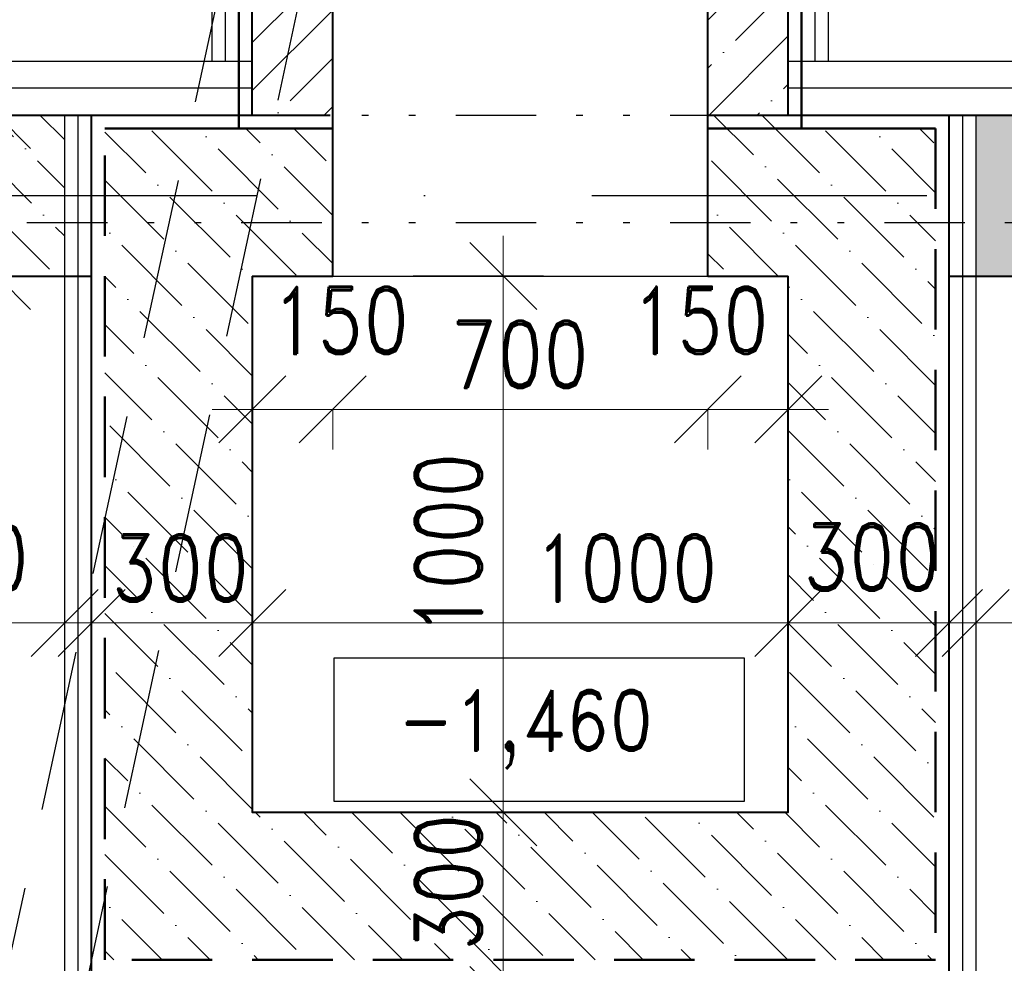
# Model space of a CAD drawing. Header units: millimetres. Extents: x -33711 to 550618, y -222428 to 596511.
# Tile 329 of 656: x 323031 to 324869, y -78322 to -76563. Entities that reach past the tile are written whole.
import ezdxf

# ---------------------------------------------------------------- set-up
doc = ezdxf.new("R2010")
doc.units = ezdxf.units.MM
for name, pattern in [('DASHDOT', [0.5, 0.25, -0.125, 0, -0.125]), ('DASHED', [4.5, 3, -1.5]), ('DIVIDE', [8, 3, -1.5, 0.25, -1.5, 0.25, -1.5])]:
    doc.linetypes.add(name, pattern=pattern)
for name, color, linetype in [('IN_C_CERCHOVANA', 7, 'DIVIDE'), ('IN_C_OSA', 6, 'DASHDOT'), ('IN_C_TENKA', 7, 'Continuous'), ('IN_NS_TENKA', 20, 'Continuous'), ('IN_TEXT', 7, 'Continuous')]:
    doc.layers.add(name, color=color, linetype=linetype)
for name, color, linetype, lineweight in [('IN_KOTY', 4, 'Continuous', 13), ('IN_NS_TLUSTA', 1, 'Continuous', 40), ('IN_SRAFY', 8, 'Continuous', 9)]:
    doc.layers.add(name, color=color, linetype=linetype, lineweight=lineweight)
doc.styles.add('Koty', font='romand.shx', dxfattribs={"width": 0.8})
doc.styles.add('ROMAND', font='romand.shx', dxfattribs={"width": 0.85})
doc.linetypes.add('CIKCAK', pattern='A,0.00254,-5.08,[131,ltypeshp.shx,S=5.08,R=0,X=-5.08,Y=0],-10.16,[131,ltypeshp.shx,S=5.08,R=180,X=5.08,Y=0],-5.08', length=20.32254)
doc.linetypes.add('HRANICE1', pattern='A,6.35,-2.54,[133,ltypeshp.shx,S=2.54,R=0,X=-2.54,Y=0],-2.54,25.4', length=36.83)
doc.dimstyles.new('IN_50', dxfattribs={"dimtxt": 125, "dimasz": 125, "dimexe": 75, "dimexo": 300, "dimgap": 40, "dimtad": 1, "dimdec": 0, "dimrnd": 5, "dimzin": 9, "dimdsep": 46, "dimtxsty": 'Koty', "dimblk": 'OBLIQUE', "dimcen": 40, "dimdle": 75, "dimclrd": 256, "dimclre": 256, "dimclrt": 256, "dimadec": 0, "dimazin": 0, "dimtfac": 1, "dimtdec": 0, "dimtmove": 1, "dimatfit": 3, "dimldrblk": 'ARCHTICK', "dimfxl": 350, "dimfxlon": 1, "dimtolj": 1, "dimtzin": 0, "dimlwd": -1, "dimlwe": -1, "dimarcsym": 0})

# ---------------------------------------------------------------- blocks, each defined once
blk = doc.blocks.new('_Oblique')
at = {"color": 0, "linetype": 'ByBlock', "lineweight": -2}
blk.add_line((-0.5, -0.5), (0.5, 0.5), dxfattribs=at)
blk = doc.blocks.new('*D581')
at = {"layer": 'DEFPOINTS', "color": 0, "transparency": 16777216}
for p in [(323465.5, -77040.5), (323465.5, -78040.5), (323933.6, -78040.5)]:
    blk.add_point(p, dxfattribs=at)
at = {"layer": 'IN_KOTY', "transparency": 16777216}
for p, q in [((323933.6, -76965.5), (323933.6, -78115.5)), ((323765.5, -77040.5), (324008.6, -77040.5)), ((323765.5, -78040.5), (324008.6, -78040.5))]:
    blk.add_line(p, q, dxfattribs=at)
at = {"layer": 'IN_KOTY', "transparency": 16777216, "xscale": 125, "yscale": 125, "zscale": 125}
for p, rotation in [((323933.6, -77040.5), 90), ((323933.6, -78040.5), 270)]:
    blk.add_blockref('_Oblique', p, dxfattribs=dict(at, rotation=rotation))
at = {"layer": 'IN_KOTY', "transparency": 16777216, "insert": (323831.1, -77540.5), "char_height": 125, "attachment_point": 5, "rotation": 90, "style": 'Koty'}
blk.add_mtext('\\A1;1000', dxfattribs=at)
blk = doc.blocks.new('_ArchTick')
at = {"color": 0, "linetype": 'ByBlock', "lineweight": 13, "const_width": 0.15}
blk.add_lwpolyline([(-0.5, -0.5), (0.5, 0.5)], dxfattribs=at)
blk = doc.blocks.new('*D582')
at = {"layer": 'DEFPOINTS', "color": 0, "transparency": 16777216}
for p in [(323465.5, -78040.5), (323444.8, -78340.5), (323933.6, -78340.5)]:
    blk.add_point(p, dxfattribs=at)
at = {"layer": 'IN_KOTY', "transparency": 16777216}
for p, q in [((323933.6, -77965.5), (323933.6, -78415.5)), ((323765.5, -78040.5), (324008.6, -78040.5)), ((323744.8, -78340.5), (324008.6, -78340.5))]:
    blk.add_line(p, q, dxfattribs=at)
at = {"layer": 'IN_KOTY', "transparency": 16777216, "xscale": 125, "yscale": 125, "zscale": 125}
for p, rotation in [((323933.6, -78040.5), 90), ((323933.6, -78340.5), 270)]:
    blk.add_blockref('_Oblique', p, dxfattribs=dict(at, rotation=rotation))
at = {"layer": 'IN_KOTY', "transparency": 16777216, "insert": (323831.1, -78171.3), "char_height": 125, "attachment_point": 5, "rotation": 90, "style": 'Koty'}
blk.add_mtext('\\A1;300', dxfattribs=at)
blk = doc.blocks.new('*D583')
at = {"layer": 'DEFPOINTS', "color": 0, "transparency": 16777216}
for p in [(323444.8, -78340.5), (323444.8, -78390.5), (323933.6, -78390.5)]:
    blk.add_point(p, dxfattribs=at)
at = {"layer": 'IN_KOTY', "transparency": 16777216}
for p, q in [((323933.6, -78340.5), (323933.6, -78215.5)), ((323744.8, -78340.5), (324008.6, -78340.5)), ((323933.6, -78340.5), (323933.6, -78390.5)), ((323744.8, -78390.5), (324008.6, -78390.5)), ((323933.6, -78390.5), (323933.6, -78515.5))]:
    blk.add_line(p, q, dxfattribs=at)
at = {"layer": 'IN_KOTY', "transparency": 16777216, "xscale": 125, "yscale": 125, "zscale": 125}
for p, rotation in [((323933.6, -78340.5), 270), ((323933.6, -78390.5), 90)]:
    blk.add_blockref('_Oblique', p, dxfattribs=dict(at, rotation=rotation))
at = {"layer": 'IN_KOTY', "transparency": 16777216, "insert": (323831.1, -78515.5), "char_height": 125, "attachment_point": 5, "rotation": 90, "style": 'Koty'}
blk.add_mtext('\\A1;50', dxfattribs=at)
blk = doc.blocks.new('*D546')
at = {"layer": 'DEFPOINTS', "color": 0, "transparency": 16777216}
for p in [(324765.5, -76740.5), (324765.5, -78340.5), (325986.4, -78340.5)]:
    blk.add_point(p, dxfattribs=at)
at = {"layer": 'IN_KOTY', "transparency": 16777216}
for p, q in [((325986.4, -76665.5), (325986.4, -78415.5)), ((325636.4, -76740.5), (326061.4, -76740.5)), ((325636.4, -78340.5), (326061.4, -78340.5))]:
    blk.add_line(p, q, dxfattribs=at)
at = {"layer": 'IN_KOTY', "transparency": 16777216, "xscale": 125, "yscale": 125, "zscale": 125}
for p, rotation in [((325986.4, -76740.5), 90), ((325986.4, -78340.5), 270)]:
    blk.add_blockref('_Oblique', p, dxfattribs=dict(at, rotation=rotation))
at = {"layer": 'IN_KOTY', "transparency": 16777216, "insert": (325883.9, -77540.5), "char_height": 125, "attachment_point": 5, "rotation": 90, "style": 'Koty'}
blk.add_mtext('\\A1;1600', dxfattribs=at)
blk = doc.blocks.new('*D635')
at = {"layer": 'DEFPOINTS', "color": 0, "transparency": 16777216}
for p in [(323939.3, -72266.9), (323980.3, -76740.5), (324975.6, -76740.5)]:
    blk.add_point(p, dxfattribs=at)
at = {"layer": 'IN_KOTY', "transparency": 16777216}
for p, q in [((324975.6, -72191.9), (324975.6, -76815.5)), ((324625.6, -72266.9), (325050.6, -72266.9)), ((324625.6, -76740.5), (325050.6, -76740.5))]:
    blk.add_line(p, q, dxfattribs=at)
at = {"layer": 'IN_KOTY', "transparency": 16777216, "xscale": 125, "yscale": 125, "zscale": 125}
for p, rotation in [((324975.6, -72266.9), 90), ((324975.6, -76740.5), 270)]:
    blk.add_blockref('_Oblique', p, dxfattribs=dict(at, rotation=rotation))
at = {"layer": 'IN_KOTY', "transparency": 16777216, "insert": (324873.1, -74503.7), "char_height": 125, "attachment_point": 5, "rotation": 90, "style": 'Koty'}
blk.add_mtext('\\A1;4475', dxfattribs=at)
blk = doc.blocks.new('*D636')
at = {"layer": 'DEFPOINTS', "color": 0, "transparency": 16777216}
for p in [(323465.5, -72216.2), (322989.4, -76740.5), (323615.5, -76740.5)]:
    blk.add_point(p, dxfattribs=at)
at = {"layer": 'IN_KOTY', "transparency": 16777216}
for p, q in [((322989.4, -72141.2), (322989.4, -76815.5)), ((323165.5, -72216.2), (322914.4, -72216.2)), ((323315.5, -76740.5), (322914.4, -76740.5))]:
    blk.add_line(p, q, dxfattribs=at)
at = {"layer": 'IN_KOTY', "transparency": 16777216, "xscale": 125, "yscale": 125, "zscale": 125}
for p, rotation in [((322989.4, -72216.2), 90), ((322989.4, -76740.5), 270)]:
    blk.add_blockref('_Oblique', p, dxfattribs=dict(at, rotation=rotation))
at = {"layer": 'IN_KOTY', "transparency": 16777216, "insert": (322886.9, -74478.4), "char_height": 125, "attachment_point": 5, "rotation": 90, "style": 'Koty'}
blk.add_mtext('\\A1;cca 4525', dxfattribs=at)
blk = doc.blocks.new('*D637')
at = {"layer": 'DEFPOINTS', "color": 0, "transparency": 16777216}
for p in [(324465.5, -75740.9), (324540.5, -76740.5), (325239.6, -76740.5)]:
    blk.add_point(p, dxfattribs=at)
at = {"layer": 'IN_KOTY', "transparency": 16777216}
for p, q in [((325239.6, -75665.9), (325239.6, -76815.5)), ((324889.6, -75740.9), (325314.6, -75740.9)), ((324889.6, -76740.5), (325314.6, -76740.5))]:
    blk.add_line(p, q, dxfattribs=at)
at = {"layer": 'IN_KOTY', "transparency": 16777216, "xscale": 125, "yscale": 125, "zscale": 125}
for p, rotation in [((325239.6, -75740.9), 90), ((325239.6, -76740.5), 270)]:
    blk.add_blockref('_Oblique', p, dxfattribs=dict(at, rotation=rotation))
at = {"layer": 'IN_KOTY', "transparency": 16777216, "insert": (325137.1, -76240.7), "char_height": 125, "attachment_point": 5, "rotation": 90, "style": 'Koty'}
blk.add_mtext('\\A1;1000', dxfattribs=at)
blk = doc.blocks.new('*D640')
at = {"layer": 'DEFPOINTS', "color": 0, "transparency": 16777216}
for p in [(323615.5, -76740.5), (322989.4, -77040.5), (323165.5, -77040.5)]:
    blk.add_point(p, dxfattribs=at)
at = {"layer": 'IN_KOTY', "transparency": 16777216}
for p, q in [((322989.4, -76665.5), (322989.4, -77115.5)), ((323315.5, -76740.5), (322914.4, -76740.5)), ((322989.4, -77040.5), (322914.4, -77040.5))]:
    blk.add_line(p, q, dxfattribs=at)
at = {"layer": 'IN_KOTY', "transparency": 16777216, "xscale": 125, "yscale": 125, "zscale": 125}
for p, rotation in [((322989.4, -76740.5), 90), ((322989.4, -77040.5), 270)]:
    blk.add_blockref('_Oblique', p, dxfattribs=dict(at, rotation=rotation))
at = {"layer": 'IN_KOTY', "transparency": 16777216, "insert": (322855, -76890.5), "char_height": 125, "attachment_point": 5, "rotation": 90, "style": 'Koty'}
blk.add_mtext('\\A1;300', dxfattribs=at)
blk = doc.blocks.new('*D641')
at = {"layer": 'DEFPOINTS', "color": 0, "transparency": 16777216}
for p in [(324540.5, -76740.5), (324815.5, -77040.5), (325239.6, -77040.5)]:
    blk.add_point(p, dxfattribs=at)
at = {"layer": 'IN_KOTY', "transparency": 16777216}
for p, q in [((325239.6, -76665.5), (325239.6, -77115.5)), ((324889.6, -76740.5), (325314.6, -76740.5)), ((325115.5, -77040.5), (325314.6, -77040.5))]:
    blk.add_line(p, q, dxfattribs=at)
at = {"layer": 'IN_KOTY', "transparency": 16777216, "xscale": 125, "yscale": 125, "zscale": 125}
for p, rotation in [((325239.6, -76740.5), 90), ((325239.6, -77040.5), 270)]:
    blk.add_blockref('_Oblique', p, dxfattribs=dict(at, rotation=rotation))
at = {"layer": 'IN_KOTY', "transparency": 16777216, "insert": (325123, -76890.5), "char_height": 125, "attachment_point": 5, "rotation": 90, "style": 'Koty'}
blk.add_mtext('\\A1;300', dxfattribs=at)
blk = doc.blocks.new('*D642')
at = {"layer": 'DEFPOINTS', "color": 0, "transparency": 16777216}
for p in [(324465.5, -77687.6), (323465.5, -78040.5), (324465.5, -78040.5)]:
    blk.add_point(p, dxfattribs=at)
at = {"layer": 'IN_KOTY', "transparency": 16777216}
for p, q in [((323465.5, -77740.5), (323465.5, -77612.6)), ((324465.5, -77740.5), (324465.5, -77612.6)), ((323390.5, -77687.6), (324540.5, -77687.6))]:
    blk.add_line(p, q, dxfattribs=at)
at = {"layer": 'IN_KOTY', "transparency": 16777216, "xscale": 125, "yscale": 125, "zscale": 125, "rotation": 180}
blk.add_blockref('_Oblique', (323465.5, -77687.6), dxfattribs=at)
at = {"layer": 'IN_KOTY', "transparency": 16777216, "xscale": 125, "yscale": 125, "zscale": 125}
blk.add_blockref('_Oblique', (324465.5, -77687.6), dxfattribs=at)
at = {"layer": 'IN_KOTY', "transparency": 16777216, "insert": (324162.4, -77585.1), "char_height": 125, "attachment_point": 5, "style": 'Koty'}
blk.add_mtext('\\A1;1000', dxfattribs=at)
blk = doc.blocks.new('*D643')
at = {"layer": 'DEFPOINTS', "color": 0, "transparency": 16777216}
for p in [(324765.5, -77687.6), (324765.5, -77727.8), (324465.5, -78040.5)]:
    blk.add_point(p, dxfattribs=at)
at = {"layer": 'IN_KOTY', "transparency": 16777216}
for p, q in [((324465.5, -77740.5), (324465.5, -77612.6)), ((324765.5, -77687.6), (324765.5, -77612.6)), ((324390.5, -77687.6), (324840.5, -77687.6))]:
    blk.add_line(p, q, dxfattribs=at)
at = {"layer": 'IN_KOTY', "transparency": 16777216, "xscale": 125, "yscale": 125, "zscale": 125, "rotation": 180}
blk.add_blockref('_Oblique', (324465.5, -77687.6), dxfattribs=at)
at = {"layer": 'IN_KOTY', "transparency": 16777216, "xscale": 125, "yscale": 125, "zscale": 125}
blk.add_blockref('_Oblique', (324765.5, -77687.6), dxfattribs=at)
at = {"layer": 'IN_KOTY', "transparency": 16777216, "insert": (324621.6, -77564.8), "char_height": 125, "attachment_point": 5, "style": 'Koty'}
blk.add_mtext('\\A1;300', dxfattribs=at)
blk = doc.blocks.new('*D644')
at = {"layer": 'DEFPOINTS', "color": 0, "transparency": 16777216}
for p in [(324815.5, -77687.6), (324765.5, -77727.8), (324815.5, -77762)]:
    blk.add_point(p, dxfattribs=at)
at = {"layer": 'IN_KOTY', "transparency": 16777216}
for p, q in [((324765.5, -77687.6), (324765.5, -77612.6)), ((324815.5, -77687.6), (324815.5, -77612.6)), ((324765.5, -77687.6), (324640.5, -77687.6)), ((324765.5, -77687.6), (324815.5, -77687.6)), ((324815.5, -77687.6), (324940.5, -77687.6))]:
    blk.add_line(p, q, dxfattribs=at)
at = {"layer": 'IN_KOTY', "transparency": 16777216, "xscale": 125, "yscale": 125, "zscale": 125}
blk.add_blockref('_Oblique', (324765.5, -77687.6), dxfattribs=at)
at = {"layer": 'IN_KOTY', "transparency": 16777216, "xscale": 125, "yscale": 125, "zscale": 125, "rotation": 180}
blk.add_blockref('_Oblique', (324815.5, -77687.6), dxfattribs=at)
at = {"layer": 'IN_KOTY', "transparency": 16777216, "insert": (325010.5, -77596.8), "char_height": 125, "attachment_point": 5, "style": 'Koty'}
blk.add_mtext('\\A1;50', dxfattribs=at)
blk = doc.blocks.new('*D645')
at = {"layer": 'DEFPOINTS', "color": 0, "transparency": 16777216}
for p in [(323165.5, -77687.6), (323165.5, -77768), (323465.5, -78040.5)]:
    blk.add_point(p, dxfattribs=at)
at = {"layer": 'IN_KOTY', "transparency": 16777216}
for p, q in [((323165.5, -77687.6), (323165.5, -77612.6)), ((323465.5, -77740.5), (323465.5, -77612.6)), ((323540.5, -77687.6), (323090.5, -77687.6))]:
    blk.add_line(p, q, dxfattribs=at)
at = {"layer": 'IN_KOTY', "transparency": 16777216, "xscale": 125, "yscale": 125, "zscale": 125, "rotation": 180}
blk.add_blockref('_Oblique', (323165.5, -77687.6), dxfattribs=at)
at = {"layer": 'IN_KOTY', "transparency": 16777216, "xscale": 125, "yscale": 125, "zscale": 125}
blk.add_blockref('_Oblique', (323465.5, -77687.6), dxfattribs=at)
at = {"layer": 'IN_KOTY', "transparency": 16777216, "insert": (323331.2, -77585.1), "char_height": 125, "attachment_point": 5, "style": 'Koty'}
blk.add_mtext('\\A1;300', dxfattribs=at)
blk = doc.blocks.new('*D646')
at = {"layer": 'DEFPOINTS', "color": 0, "transparency": 16777216}
for p in [(323115.5, -77687.6), (323165.5, -77768), (323115.5, -77796.8)]:
    blk.add_point(p, dxfattribs=at)
at = {"layer": 'IN_KOTY', "transparency": 16777216}
for p, q in [((323115.5, -77687.6), (323115.5, -77612.6)), ((323165.5, -77687.6), (323165.5, -77612.6)), ((323115.5, -77687.6), (322990.5, -77687.6)), ((323165.5, -77687.6), (323115.5, -77687.6)), ((323165.5, -77687.6), (323290.5, -77687.6))]:
    blk.add_line(p, q, dxfattribs=at)
at = {"layer": 'IN_KOTY', "transparency": 16777216, "xscale": 125, "yscale": 125, "zscale": 125}
blk.add_blockref('_Oblique', (323115.5, -77687.6), dxfattribs=at)
at = {"layer": 'IN_KOTY', "transparency": 16777216, "xscale": 125, "yscale": 125, "zscale": 125, "rotation": 180}
blk.add_blockref('_Oblique', (323165.5, -77687.6), dxfattribs=at)
at = {"layer": 'IN_KOTY', "transparency": 16777216, "insert": (322963.3, -77566.4), "char_height": 125, "attachment_point": 5, "style": 'Koty'}
blk.add_mtext('\\A1;50', dxfattribs=at)
blk = doc.blocks.new('*D647')
at = {"layer": 'DEFPOINTS', "color": 0, "transparency": 16777216}
for p in [(323615.5, -77040.5), (324315.5, -77040.5), (324315.5, -77289.2)]:
    blk.add_point(p, dxfattribs=at)
at = {"layer": 'IN_KOTY', "transparency": 16777216}
for p, q in [((323540.5, -77289.2), (324390.5, -77289.2)), ((323615.5, -77289.2), (323615.5, -77364.2)), ((324315.5, -77289.2), (324315.5, -77364.2))]:
    blk.add_line(p, q, dxfattribs=at)
at = {"layer": 'IN_KOTY', "transparency": 16777216, "xscale": 125, "yscale": 125, "zscale": 125, "rotation": 180}
blk.add_blockref('_Oblique', (323615.5, -77289.2), dxfattribs=at)
at = {"layer": 'IN_KOTY', "transparency": 16777216, "xscale": 125, "yscale": 125, "zscale": 125}
blk.add_blockref('_Oblique', (324315.5, -77289.2), dxfattribs=at)
at = {"layer": 'IN_KOTY', "transparency": 16777216, "insert": (323965.5, -77186.7), "char_height": 125, "attachment_point": 5, "style": 'Koty'}
blk.add_mtext('\\A1;700', dxfattribs=at)
blk = doc.blocks.new('*D648')
at = {"layer": 'DEFPOINTS', "color": 0, "transparency": 16777216}
for p in [(324315.5, -77040.5), (324465.5, -77040.5), (324465.5, -77289.2)]:
    blk.add_point(p, dxfattribs=at)
at = {"layer": 'IN_KOTY', "transparency": 16777216}
for p, q in [((324240.5, -77289.2), (324540.5, -77289.2)), ((324315.5, -77289.2), (324315.5, -77364.2)), ((324465.5, -77289.2), (324465.5, -77364.2))]:
    blk.add_line(p, q, dxfattribs=at)
at = {"layer": 'IN_KOTY', "transparency": 16777216, "xscale": 125, "yscale": 125, "zscale": 125, "rotation": 180}
blk.add_blockref('_Oblique', (324315.5, -77289.2), dxfattribs=at)
at = {"layer": 'IN_KOTY', "transparency": 16777216, "xscale": 125, "yscale": 125, "zscale": 125}
blk.add_blockref('_Oblique', (324465.5, -77289.2), dxfattribs=at)
at = {"layer": 'IN_KOTY', "transparency": 16777216, "insert": (324301, -77123.1), "char_height": 125, "attachment_point": 5, "style": 'Koty'}
blk.add_mtext('\\A1;150', dxfattribs=at)
blk = doc.blocks.new('*D649')
at = {"layer": 'DEFPOINTS', "color": 0, "transparency": 16777216}
for p in [(323465.5, -77040.5), (323615.5, -77040.5), (323465.5, -77289.2)]:
    blk.add_point(p, dxfattribs=at)
at = {"layer": 'IN_KOTY', "transparency": 16777216}
for p, q in [((323690.5, -77289.2), (323390.5, -77289.2)), ((323465.5, -77289.2), (323465.5, -77364.2)), ((323615.5, -77289.2), (323615.5, -77364.2))]:
    blk.add_line(p, q, dxfattribs=at)
at = {"layer": 'IN_KOTY', "transparency": 16777216, "xscale": 125, "yscale": 125, "zscale": 125, "rotation": 180}
blk.add_blockref('_Oblique', (323465.5, -77289.2), dxfattribs=at)
at = {"layer": 'IN_KOTY', "transparency": 16777216, "xscale": 125, "yscale": 125, "zscale": 125}
blk.add_blockref('_Oblique', (323615.5, -77289.2), dxfattribs=at)
at = {"layer": 'IN_KOTY', "transparency": 16777216, "insert": (323629.8, -77123.3), "char_height": 125, "attachment_point": 5, "style": 'Koty'}
blk.add_mtext('\\A1;150', dxfattribs=at)
blk = doc.blocks.new('*D651')
at = {"layer": 'DEFPOINTS', "color": 0, "transparency": 16777216}
for p in [(325525.5, -78216.4), (324765.5, -78340.5), (325525.5, -78933.5)]:
    blk.add_point(p, dxfattribs=at)
at = {"layer": 'IN_KOTY', "transparency": 16777216}
for p, q in [((325525.5, -78583.5), (325525.5, -79008.5)), ((324765.5, -78640.5), (324765.5, -79008.5)), ((324690.5, -78933.5), (325600.5, -78933.5))]:
    blk.add_line(p, q, dxfattribs=at)
at = {"layer": 'IN_KOTY', "transparency": 16777216, "xscale": 125, "yscale": 125, "zscale": 125, "rotation": 180}
blk.add_blockref('_Oblique', (324765.5, -78933.5), dxfattribs=at)
at = {"layer": 'IN_KOTY', "transparency": 16777216, "xscale": 125, "yscale": 125, "zscale": 125}
blk.add_blockref('_Oblique', (325525.5, -78933.5), dxfattribs=at)
at = {"layer": 'IN_KOTY', "transparency": 16777216, "insert": (325145.5, -78831), "char_height": 125, "attachment_point": 5, "style": 'Koty'}
blk.add_mtext('\\A1;760', dxfattribs=at)
blk = doc.blocks.new('*D653')
at = {"layer": 'DEFPOINTS', "color": 0, "transparency": 16777216}
for p in [(321953.5, -71888.2), (323465.5, -72216.2), (321536.4, -81110.5)]:
    blk.add_point(p, dxfattribs=at)
at = {"layer": 'IN_KOTY', "transparency": 16777216}
for p, q in [((320008.5, -80855.9), (321969.4, -71814.9)), ((322295.5, -71962.4), (321880.2, -71872.3)), ((320366.4, -80856.8), (319951.1, -80766.7))]:
    blk.add_line(p, q, dxfattribs=at)
at = {"layer": 'IN_KOTY', "transparency": 16777216, "xscale": 125, "yscale": 125, "zscale": 125}
for p, rotation in [((321953.5, -71888.2), 77.76276757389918), ((320024.4, -80782.6), 257.7627675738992)]:
    blk.add_blockref('_Oblique', p, dxfattribs=dict(at, rotation=rotation))
at = {"layer": 'IN_KOTY', "transparency": 16777216, "insert": (320888.8, -76313.7), "char_height": 125, "attachment_point": 5, "rotation": 77.7628, "style": 'Koty'}
blk.add_mtext('\\A1;cca 9100', dxfattribs=at)

msp = doc.modelspace()

# ---------------------------------------------------------------- hatches: boundary and pattern name
at = {"layer": 'IN_SRAFY', "transparency": 33554687}
h = msp.add_hatch(dxfattribs=at)
h.set_pattern_fill('ANSI35', color=256, scale=20, style=0)
h.paths.add_polyline_path([(323615.47557, -74543.60481), (323465.47557, -74543.60481), (323465.47557, -76226.35184), (323615.47557, -75534.7505)])
h.paths.add_polyline_path([(323615.47557, -75534.7505), (323465.47557, -76226.35184), (323465.47557, -76740.54425), (323507.44091, -76740.54425), (323615.47557, -76242.43151)])
h.paths.add_polyline_path([(323615.47557, -76242.43151), (323507.44091, -76740.54425), (323615.47557, -76740.54425)], flags=17)
h.paths.add_polyline_path([(324465.47557, -74543.60481), (324315.47557, -74543.60481), (324315.47557, -76740.54425), (324465.47557, -76740.54425)])
at = {"layer": 'IN_SRAFY'}
h = msp.add_hatch(dxfattribs=at)
h.set_pattern_fill('ANSI36', color=256, scale=20, angle=90)
h.paths.add_polyline_path([(323115.47557, -76740.54425), (322977.83954, -76740.54425, -0.0637537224), (323004.72513, -76890.54338), (323115.47557, -76890.54338)])
h.paths.add_polyline_path([(323115.47557, -76890.54338), (323004.72513, -76890.54338, -0.0125056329), (323005.47557, -76920.54282, -0.0083356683), (323005.14209, -76940.54425), (323115.47557, -76940.54425)])
h.paths.add_polyline_path([(323115.47557, -76940.54425), (323005.14209, -76940.54425, -0.0420293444), (322993.35281, -77040.54427), (323115.47557, -77040.54426)])
h.paths.add_polyline_path([(323005.14209, -76940.54425), (322704.80806, -76940.54425, -0.0864144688), (322680.42946, -77040.54431), (322993.35281, -77040.54427, 0.0420293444)])
h.paths.add_polyline_path([(322977.83954, -76740.54425), (322645.47664, -76740.54425, -0.1366739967), (322703.97185, -76890.54338), (323004.72513, -76890.54338, 0.0637537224)])
h.paths.add_polyline_path([(322645.47664, -76740.54425), (322638.25069, -76740.54425), (322605.69804, -76890.54338), (322703.97185, -76890.54338, 0.1366739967)])
h.paths.add_polyline_path([(322704.80806, -76940.54425), (322594.84691, -76940.54425), (322573.14501, -77040.54432), (322680.42946, -77040.54431, 0.0864144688)])
h.paths.add_polyline_path([(322594.84691, -76940.54425), (322555.47557, -76940.54425), (322555.47557, -77040.54432), (322573.14501, -77040.54432)])
h.paths.add_polyline_path([(322605.69804, -76890.54338), (322555.47557, -76890.54338), (322555.47557, -76940.54425), (322594.84691, -76940.54425)])
h.paths.add_polyline_path([(322638.25069, -76740.54425), (322555.47557, -76740.54425), (322555.47557, -76890.54338), (322605.69804, -76890.54338)])
h.paths.add_polyline_path([(321833.11159, -76740.54425), (320717.83954, -76740.54425, -0.0637537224), (320744.72513, -76890.54338), (321806.22601, -76890.54338, -0.0637537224)])
h.paths.add_polyline_path([(321806.22601, -76890.54338), (320744.72513, -76890.54338, -0.0125056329), (320745.47557, -76920.54282, -0.0083356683), (320745.14209, -76940.54425), (321805.80904, -76940.54425, -0.0083356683), (321805.47557, -76920.54282, -0.0125056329)])
h.paths.add_polyline_path([(321805.80904, -76940.54425), (320745.14209, -76940.54425, -0.042029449), (320733.35276, -77040.54452), (321817.59835, -77040.5444, -0.0420293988)])
h.paths.add_polyline_path([(322165.47449, -76740.54425), (321833.11159, -76740.54425, 0.0637537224), (321806.22601, -76890.54338), (322106.97928, -76890.54338, -0.1366739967)])
h.paths.add_polyline_path([(322105.47557, -76920.54282, -0.0250466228), (322106.97928, -76890.54338), (321806.22601, -76890.54338, 0.0125056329), (321805.47557, -76920.54282, 0.0083356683), (321805.80904, -76940.54425), (322106.14307, -76940.54425, -0.0166817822)])
h.paths.add_polyline_path([(322106.14307, -76940.54425), (321805.80904, -76940.54425, 0.0420293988), (321817.59835, -77040.5444), (322130.5217, -77040.54437, -0.0864145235)])
h.paths.add_polyline_path([(322255.47557, -76940.54425), (322106.14307, -76940.54425, 0.0864145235), (322130.5217, -77040.54437), (322255.47557, -77040.54435)])
h.paths.add_polyline_path([(322255.47557, -76890.54338), (322106.97928, -76890.54338, 0.0250466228), (322105.47557, -76920.54282, 0.0166817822), (322106.14307, -76940.54425), (322255.47557, -76940.54425)])
h.paths.add_polyline_path([(322255.47557, -76740.54425), (322165.47449, -76740.54425, 0.1366739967), (322106.97928, -76890.54338), (322255.47557, -76890.54338)])
h.paths.add_polyline_path([(322402.17557, -76765.74338), (322401.03376, -76760.00313, 0.1989123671), (322392.91582, -76751.88519), (322387.17557, -76750.74338), (322337.97557, -76750.74338), (322337.97557, -76740.54425), (322255.47557, -76740.54425), (322255.47557, -76890.54338), (322402.17557, -76890.54338)])
h.paths.add_polyline_path([(322402.17557, -76890.54338), (322255.47557, -76890.54338), (322255.47557, -76940.54425), (322402.17557, -76940.54425)])
h.paths.add_polyline_path([(322402.17557, -76940.54425), (322255.47557, -76940.54425), (322255.47557, -77040.54435), (322405.47557, -77040.54434), (322405.47557, -77010.54338), (322337.97557, -77010.54338), (322337.97557, -77000.34338), (322387.17557, -77000.34338), (322392.91582, -76999.20157, 0.198912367), (322401.03376, -76991.08363), (322402.17557, -76985.34338)])
h.paths.add_polyline_path([(322555.47557, -76740.54425), (322484.191, -76740.54425), (322451.658, -76890.54338), (322555.47557, -76890.54338)])
h.paths.add_polyline_path([(322555.47557, -76890.54338), (322451.658, -76890.54338), (322440.81341, -76940.54425), (322555.47557, -76940.54425)])
h.paths.add_polyline_path([(322484.191, -76740.54425), (322472.97557, -76740.54425), (322472.97557, -76750.74338), (322423.77557, -76750.74338), (322418.03532, -76751.88519, 0.1989123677), (322409.91737, -76760.00313), (322408.77557, -76765.74338), (322408.77557, -76890.54338), (322451.658, -76890.54338)])
h.paths.add_polyline_path([(322451.658, -76890.54338), (322408.77557, -76890.54338), (322408.77557, -76940.54425), (322440.81341, -76940.54425)])
h.paths.add_polyline_path([(322440.81341, -76940.54425), (322408.77557, -76940.54425), (322408.77557, -76985.34338), (322409.91737, -76991.08363, 0.1989123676), (322418.03532, -76999.20157), (322423.77557, -77000.34338), (322427.8437, -77000.34338)])
h.paths.add_polyline_path([(322555.47557, -76940.54425), (322440.81341, -76940.54425), (322427.8437, -77000.34338), (322472.97557, -77000.34338), (322472.97557, -77010.54338), (322425.63144, -77010.54338), (322419.1246, -77040.54434), (322555.47557, -77040.54432)])
h = msp.add_hatch(dxfattribs=at)
h.set_pattern_fill('ANSI36', color=256, scale=20, angle=90)
h.paths.add_polyline_path([(324740.47557, -76765.54425), (324490.47557, -76765.54425), (324490.47557, -76740.54425), (324315.47557, -76740.54425), (324315.47557, -76890.54338), (324740.47557, -76890.54338)])
h.paths.add_polyline_path([(324740.47557, -76890.54338), (324315.47557, -76890.54338), (324315.47557, -76940.54425), (324740.47557, -76940.54425)])
h.paths.add_polyline_path([(324740.47557, -76940.54425), (324315.47557, -76940.54425), (324315.47557, -77040.54425), (324465.47557, -77040.54425), (324465.47557, -78040.54425), (323465.47557, -78040.54425), (323465.47557, -77040.54425), (323615.47557, -77040.54425), (323615.47557, -76940.54425), (323464.06332, -76940.54425), (323190.47557, -78201.96865), (323190.47557, -78315.54425), (324740.47557, -78315.54425)])
h.paths.add_polyline_path([(323464.06332, -76940.54425), (323310.57584, -76940.54425), (323190.47557, -77494.28763), (323190.47557, -78201.96865)], flags=17)
h.paths.add_polyline_path([(323310.57584, -76940.54425), (323190.47557, -76940.54425), (323190.47557, -77494.28763)], flags=16)
h.paths.add_polyline_path([(323321.42042, -76890.54338), (323190.47557, -76890.54338), (323190.47557, -76940.54425), (323310.57584, -76940.54425)])
h.paths.add_polyline_path([(323348.53123, -76765.54425), (323190.47557, -76765.54425), (323190.47557, -76890.54338), (323321.42042, -76890.54338)])
h.paths.add_polyline_path([(323502.01871, -76765.54425), (323348.53123, -76765.54425), (323321.42042, -76890.54338), (323474.90791, -76890.54338)])
h.paths.add_polyline_path([(323474.90791, -76890.54338), (323321.42042, -76890.54338), (323310.57584, -76940.54425), (323464.06332, -76940.54425)])
h.paths.add_polyline_path([(323615.47557, -76890.54338), (323474.90791, -76890.54338), (323464.06332, -76940.54425), (323615.47557, -76940.54425)])
h.paths.add_polyline_path([(323615.47557, -76765.54425), (323502.01871, -76765.54425), (323474.90791, -76890.54338), (323615.47557, -76890.54338)])
h = msp.add_hatch(dxfattribs=at)
h.set_pattern_fill('ANSI36', color=256, scale=20, angle=90)
edge = h.paths.add_edge_path(flags=16)
edge.add_line((324944.52769, -76740.54425), (324815.47557, -76740.54425))
edge.add_line((324815.47557, -76740.54425), (324925.47557, -76740.54425))
edge.add_arc((324935.00163, -76777.28413), 37.95477, 104.53578502, 435.46421498)
edge = h.paths.add_edge_path(flags=17)
edge.add_line((324927.56265, -77040.54425), (324815.47557, -77040.54425))
edge.add_line((324815.47557, -77040.54425), (324944.52844, -77040.54425))
edge.add_arc((324936.04554, -77016.40349), 25.58781, 289.36111409, 610.63888591)
edge = h.paths.add_edge_path()
edge.add_line((325229.67182, -77040.54425), (324927.56265, -77040.54425))
edge.add_arc((324936.04554, -77016.40349), 25.58781, -70.63888591, 250.63888591, ccw=False)
edge.add_line((324944.52844, -77040.54425), (325265.66877, -77040.54425))
edge.add_arc((325247.6703, -77019.4888), 27.69977, 310.52425479, 589.47574521)
h.paths.add_polyline_path([(325375.47557, -76740.54425), (324815.47557, -76740.54425), (324815.47557, -77040.54425), (325375.47557, -77040.54425)])
edge = h.paths.add_edge_path()
edge.add_line((325522.17557, -76765.74338), (325521.03376, -76760.00313))
edge.add_arc((325507.17557, -76765.74338), 15, 22.49999993, 67.50000003)
edge.add_line((325512.91582, -76751.88519), (325507.17557, -76750.74338))
edge.add_line((325507.17557, -76750.74338), (325457.97557, -76750.74338))
edge.add_line((325457.97557, -76750.74338), (325457.97557, -76740.54425))
edge.add_line((325457.97557, -76740.54425), (325375.47557, -76740.54425))
edge.add_line((325375.47557, -76740.54425), (325375.47557, -76890.54338))
edge.add_line((325375.47557, -76890.54338), (325522.17557, -76890.54338))
edge.add_line((325522.17557, -76890.54338), (325522.17557, -76765.74338))
h.paths.add_polyline_path([(325522.17557, -76890.54338), (325375.47557, -76890.54338), (325375.47557, -76940.54425), (325522.17557, -76940.54425)])
edge = h.paths.add_edge_path()
edge.add_line((325522.17557, -76940.54425), (325375.47557, -76940.54425))
edge.add_line((325375.47557, -76940.54425), (325375.47557, -77040.54425))
edge.add_line((325375.47557, -77040.54425), (325525.47557, -77040.54425))
edge.add_line((325525.47557, -77040.54425), (325525.47557, -77010.54338))
edge.add_line((325525.47557, -77010.54338), (325457.97557, -77010.54338))
edge.add_line((325457.97557, -77010.54338), (325457.97557, -77000.34338))
edge.add_line((325457.97557, -77000.34338), (325507.17557, -77000.34338))
edge.add_line((325507.17557, -77000.34338), (325512.91582, -76999.20157))
edge.add_arc((325507.17557, -76985.34338), 15, 292.49999999, 337.50000007)
edge.add_line((325521.03376, -76991.08363), (325522.17557, -76985.34338))
edge.add_line((325522.17557, -76985.34338), (325522.17557, -76940.54425))
edge = h.paths.add_edge_path()
edge.add_line((325675.47557, -76940.54425), (325528.77557, -76940.54425))
edge.add_line((325528.77557, -76940.54425), (325528.77557, -76985.34338))
edge.add_line((325528.77557, -76985.34338), (325529.91737, -76991.08363))
edge.add_arc((325543.77557, -76985.34338), 15, 202.50000007, 247.49999998)
edge.add_line((325538.03532, -76999.20157), (325543.77557, -77000.34338))
edge.add_line((325543.77557, -77000.34338), (325592.97557, -77000.34338))
edge.add_line((325592.97557, -77000.34338), (325592.97557, -77010.54338))
edge.add_line((325592.97557, -77010.54338), (325525.47557, -77010.54338))
edge.add_line((325525.47557, -77010.54338), (325525.47557, -77040.54425))
edge.add_line((325525.47557, -77040.54425), (325675.47557, -77040.54425))
edge.add_line((325675.47557, -77040.54425), (325675.47557, -76940.54425))
edge = h.paths.add_edge_path()
edge.add_line((325825.47557, -76890.54338), (325528.77557, -76890.54338))
edge.add_line((325528.77557, -76890.54338), (325528.77557, -76940.54425))
edge.add_line((325528.77557, -76940.54425), (325821.27931, -76940.54425))
edge.add_arc((325525.47557, -76890.54282), 300, 350.40565395, 359.99989327)
edge = h.paths.add_edge_path()
edge.add_line((325592.97557, -76740.54425), (325592.97557, -76750.74338))
edge.add_line((325592.97557, -76750.74338), (325543.77557, -76750.74338))
edge.add_line((325543.77557, -76750.74338), (325538.03532, -76751.88519))
edge.add_arc((325543.77557, -76765.74338), 15, 112.5, 157.49999993)
edge.add_line((325529.91737, -76760.00313), (325528.77557, -76765.74338))
edge.add_line((325528.77557, -76765.74338), (325528.77557, -76890.54338))
edge.add_line((325528.77557, -76890.54338), (325825.47557, -76890.54338))
edge.add_arc((325525.47557, -76890.54282), 300, 359.99989327, 389.99968369)
edge.add_line((325785.28402, -76740.54425), (325592.97557, -76740.54425))
edge = h.paths.add_edge_path()
edge.add_line((326106.42344, -76740.54425), (325785.28402, -76740.54425))
edge.add_arc((325525.47557, -76890.54282), 300, -0.00010673, 29.99968369, ccw=False)
edge.add_line((325825.47557, -76890.54338), (326125.47557, -76890.54338))
edge.add_arc((325525.47557, -76890.54282), 600, 359.99994664, 374.47737073)
edge = h.paths.add_edge_path()
edge.add_line((326123.38848, -76940.54425), (325821.27931, -76940.54425))
edge.add_arc((325525.47557, -76890.54282), 300, 329.99968369, 350.40565395, ccw=False)
edge.add_line((325785.28236, -77040.54425), (326106.4227, -77040.54425))
edge.add_arc((325525.47557, -76890.54282), 600, 345.52234635, 355.21967071)
edge = h.paths.add_edge_path()
edge.add_line((326125.47557, -76890.54338), (325825.47557, -76890.54338))
edge.add_arc((325525.47557, -76890.54282), 300, 350.40565395, 359.99989327, ccw=False)
edge.add_line((325821.27931, -76940.54425), (326123.38848, -76940.54425))
edge.add_arc((325525.47557, -76890.54282), 600, 355.21967071, 359.99994664)
edge = h.paths.add_edge_path()
edge.add_line((355660.47666, -76740.54425), (326106.42344, -76740.54425))
edge.add_arc((325525.47557, -76890.54282), 600, -0.00005336, 14.47737073, ccw=False)
edge.add_line((326125.47557, -76890.54338), (355660.47666, -76890.54338))
edge.add_line((355660.47666, -76890.54338), (355660.47666, -76740.54425))
edge = h.paths.add_edge_path()
edge.add_line((330925.47557, -76890.54338), (326125.47557, -76890.54338))
edge.add_arc((325525.47557, -76890.54282), 600, 355.21967071, 359.99994664, ccw=False)
edge.add_line((326123.38848, -76940.54425), (330927.56265, -76940.54425))
edge.add_arc((331525.47557, -76890.54282), 600, 180.00005336, 184.78032929, ccw=False)
edge = h.paths.add_edge_path()
edge.add_line((330927.56265, -76940.54425), (326123.38848, -76940.54425))
edge.add_arc((325525.47557, -76890.54282), 600, 345.52234635, 355.21967071, ccw=False)
edge.add_line((326106.4227, -77040.54425), (330944.52844, -77040.54425))
edge.add_arc((331525.47557, -76890.54282), 600, 184.78032929, 194.47765365, ccw=False)

# ---------------------------------------------------------------- linework, layer by layer
at = {"layer": 'IN_C_CERCHOVANA', "ltscale": 50}
for points in [[(306244.96569, -76740.54425), (355660.47666, -76740.54425), (355660.47666, -85740.54425)], [(306244.96569, -76940.54425), (355460.47666, -76940.54425), (355460.47666, -85740.54425)]]:
    msp.add_lwpolyline(points, dxfattribs=at)
at = {"layer": 'IN_C_OSA', "color": 4, "ltscale": 2500}
msp.add_line((291596.65952, -76890.54338), (356092.68823, -76890.54338), dxfattribs=at)
at = {"layer": 'IN_C_TENKA', "linetype": 'DASHED', "ltscale": 100}
for p, q in [((322405.47557, -81113.66799), (324315.47557, -72307.27757)), ((322559.64057, -81110.5442), (324465.47557, -72323.35724))]:
    msp.add_line(p, q, dxfattribs=at)
at = {"layer": 'IN_NS_TENKA', "ltscale": 50}
for p, q in [((323390.47557, -76640.54425), (323390.47557, -75740.8568)), ((324540.47557, -76640.54425), (324540.47557, -75740.8568)), ((323615.47557, -77040.54425), (324315.47557, -77040.54425))]:
    msp.add_line(p, q, dxfattribs=at)
at = {"layer": 'IN_NS_TENKA', "linetype": 'CIKCAK', "ltscale": 5}
for p, q in [((323415.47557, -76640.54425), (323415.47557, -75740.8568)), ((324515.47557, -76640.54425), (324515.47557, -75740.8568))]:
    msp.add_line(p, q, dxfattribs=at)
at = {"layer": 'IN_NS_TENKA', "linetype": 'HRANICE1', "lineweight": 50, "ltscale": 5}
for p, q in [((323440.47557, -76765.54425), (323440.47557, -75740.8568)), ((324490.47557, -76765.54425), (324490.47557, -75740.8568)), ((323615.47557, -76765.54425), (323190.47557, -76765.54425)), ((324315.47557, -76765.54425), (324740.47557, -76765.54425))]:
    msp.add_line(p, q, dxfattribs=at)
at = {"layer": 'IN_NS_TENKA', "linetype": 'DASHED', "lineweight": 50, "ltscale": 50}
for p, q in [((323190.47557, -78315.54425), (323190.47557, -76765.54425)), ((324740.47557, -76765.54425), (324740.47557, -78315.54425)), ((324740.47557, -78315.54425), (323190.47557, -78315.54425))]:
    msp.add_line(p, q, dxfattribs=at)
at = {"layer": 'IN_NS_TENKA', "ltscale": 50}
for points in [[(323465.47557, -76640.54425), (307427.22733, -76640.54425)], [(355760.4493, -85743.40932), (355760.4493, -76640.54425), (324465.47557, -76640.54425)], [(324815.47557, -76740.54425), (324815.47557, -78390.54425), (323115.47557, -78390.54425), (323115.47557, -76740.54425)]]:
    msp.add_lwpolyline(points, dxfattribs=at)
at = {"layer": 'IN_NS_TENKA', "linetype": 'CIKCAK', "ltscale": 10}
for points in [[(323465.47557, -76690.54425), (307427.22733, -76690.54425)], [(355710.4493, -85743.40932), (355710.4493, -76690.54425), (324465.47557, -76690.54425)]]:
    msp.add_lwpolyline(points, dxfattribs=at)
at = {"layer": 'IN_NS_TENKA', "linetype": 'CIKCAK', "ltscale": 5}
msp.add_lwpolyline([(324790.47557, -76740.54425), (324790.47557, -78365.54425), (323140.47557, -78365.54425), (323140.47557, -76740.54425)], dxfattribs=at)
at = {"layer": 'IN_NS_TLUSTA', "color": 14, "ltscale": 50}
for p, q in [((323465.47557, -76740.54425), (323465.47557, -72216.15943)), ((323615.47557, -77040.54425), (323615.47557, -72232.2391)), ((324315.47557, -77040.54425), (324315.47557, -72307.27757)), ((324465.47557, -76740.54425), (324465.47557, -72323.35724))]:
    msp.add_line(p, q, dxfattribs=at)
for points in [[(306244.96569, -76740.54425), (323610.59369, -76740.54425)], [(324765.47557, -76740.54425), (324765.47557, -78340.54425), (323165.47557, -78340.54425), (323165.47557, -76740.54425)], [(324315.47557, -76740.54425), (355660.47666, -76740.54425), (355660.47666, -85740.54425)], [(306244.96569, -77040.54609), (323165.47557, -77040.54425)], [(323465.47557, -77040.54425), (323615.47557, -77040.54425)], [(323465.47557, -77040.54425), (323465.47557, -78040.54425), (324465.47557, -78040.54425), (324465.47557, -77040.54425)], [(324315.47557, -77040.54425), (324465.47557, -77040.54425)], [(324765.47557, -77040.54425), (355360.47666, -77040.54425), (355360.47666, -85740.54425)]]:
    msp.add_lwpolyline(points, dxfattribs=at)
at = {"layer": 'IN_TEXT'}
msp.add_lwpolyline([(323617.36396, -78019.98837), (324384.16828, -78019.98837), (324384.16828, -77753.026), (323617.36396, -77753.026)], close=True, dxfattribs=at)

# ---------------------------------------------------------------- texts
at = {"layer": 'IN_TEXT', "insert": (323738.34936, -77959.70642), "char_height": 112.5, "width": 5178.2991278, "attachment_point": 7, "style": 'ROMAND'}
msp.add_mtext('{\\C0;-1,460}', dxfattribs=at)

# ---------------------------------------------------------------- dimensions: what is measured, and where the dimension line sits
at = {"layer": 'IN_KOTY'}
dim = msp.add_aligned_dim(p1=(321536.39065, -81110.5442), p2=(323465.47557, -72216.15943), distance=1547.14762, text='cca <>', dimstyle='IN_50', dxfattribs=at)
dim.commit()
dim.dimension.update_dxf_attribs({"geometry": '*D653', "text_midpoint": (320888.76819, -76313.69266)})
dim = msp.add_linear_dim(base=(322989.35252, -76740.54425), p1=(323465.47557, -72216.15943), p2=(323615.47557, -76740.54425), angle=90, text='cca <>', dimstyle='IN_50', dxfattribs=at)
dim.commit()
dim.dimension.update_dxf_attribs({"geometry": '*D636', "text_midpoint": (322886.85252, -74478.35184)})
for base, p1, p2, picture, middle in [((324975.58768, -76740.54425), (323939.26592, -72266.94872), (323980.31814, -76740.54425), '*D635', (324873.08768, -74503.74649)), ((325239.56776, -76740.54425), (324465.47557, -75740.8568), (324540.47557, -76740.54425), '*D637', (325137.06776, -76240.70053)), ((325986.35622, -78340.54425), (324765.47557, -76740.54425), (324765.47557, -78340.54425), '*D546', (325883.85622, -77540.54425)), ((323933.63504, -78040.54425), (323465.47557, -77040.54425), (323465.47557, -78040.54425), '*D581', (323831.13504, -77540.54425))]:
    dim = msp.add_linear_dim(base=base, p1=p1, p2=p2, angle=90, dimstyle='IN_50', dxfattribs=at)
    dim.commit()
    dim.dimension.update_dxf_attribs({"geometry": picture, "text_midpoint": middle})
for base, p1, p2, picture, middle in [((322989.35252, -77040.54425), (323615.47557, -76740.54425), (323165.47557, -77040.54425), '*D640', (322957.54591, -76890.54338)), ((325239.56776, -77040.54425), (324540.47557, -76740.54425), (324815.47557, -77040.54425), '*D641', (325225.47557, -76890.54282)), ((323933.63504, -78340.54425), (323465.47557, -78040.54425), (323444.75246, -78340.54425), '*D582', (323933.63504, -78171.3223)), ((323933.63504, -78390.54425), (323444.75246, -78340.54425), (323444.75246, -78390.54425), '*D583', (323933.63504, -78515.54425))]:
    dim = msp.add_linear_dim(base=base, p1=p1, p2=p2, angle=90, dimstyle='IN_50', dxfattribs=at)
    dim.commit()
    dim.dimension.update_dxf_attribs({"geometry": picture, "text_midpoint": middle, "dimtype": 160})
for base, p1, p2, picture, middle in [((323465.47557, -77289.20392), (323615.47557, -77040.54425), (323465.47557, -77040.54425), '*D649', (323629.76621, -77225.78609)), ((324465.47557, -77289.20392), (324315.47557, -77040.54425), (324465.47557, -77040.54425), '*D648', (324301.04656, -77225.6201)), ((323115.47557, -77687.59404), (323165.47557, -77768.0065), (323115.47557, -77796.77745), '*D646', (322963.25695, -77668.91707)), ((324765.47557, -77687.59404), (324465.47557, -78040.54425), (324765.47557, -77727.75504), '*D643', (324621.56439, -77667.29794)), ((323165.47557, -77687.59404), (323465.47557, -78040.54425), (323165.47557, -77768.0065), '*D645', (323331.16152, -77687.59404)), ((324465.47557, -77687.59404), (323465.47557, -78040.54425), (324465.47557, -78040.54425), '*D642', (324162.3517, -77687.59404)), ((324815.47557, -77687.59404), (324765.47557, -77727.75504), (324815.47557, -77762.02842), '*D644', (325010.4562, -77699.2565))]:
    dim = msp.add_linear_dim(base=base, p1=p1, p2=p2, dimstyle='IN_50', dxfattribs=at)
    dim.commit()
    dim.dimension.update_dxf_attribs({"geometry": picture, "text_midpoint": middle, "dimtype": 160})
for base, p1, p2, picture, middle in [((324315.47557, -77289.20392), (323615.47557, -77040.54425), (324315.47557, -77040.54425), '*D647', (323965.47557, -77186.70392)), ((325525.47557, -78933.54291), (324765.47557, -78340.54425), (325525.47557, -78216.40504), '*D651', (325145.47557, -78831.04291))]:
    dim = msp.add_linear_dim(base=base, p1=p1, p2=p2, dimstyle='IN_50', dxfattribs=at)
    dim.commit()
    dim.dimension.update_dxf_attribs({"geometry": picture, "text_midpoint": middle})

doc.saveas('drawing.dxf')
